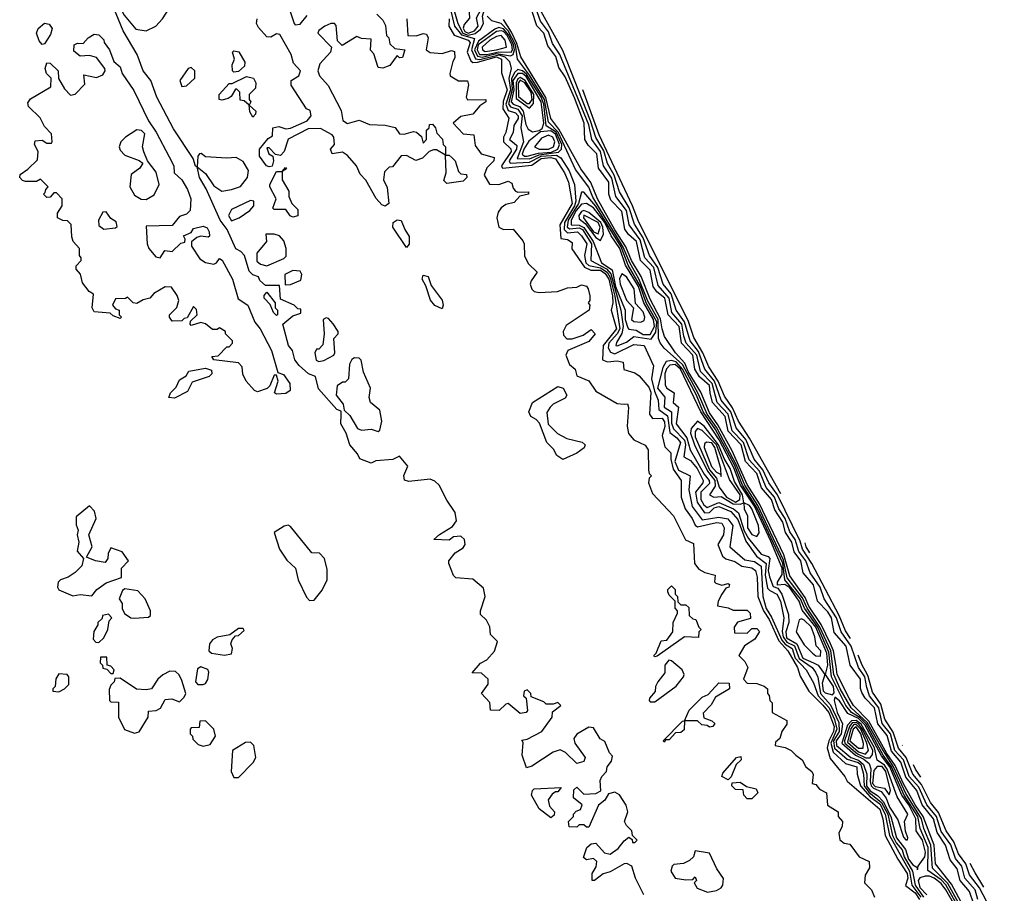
# Model space of a CAD drawing. Extents: x 2889633 to 3052318, y 540750 to 918690.
# Tile 601 of 656: x 2988620 to 2992782, y 833681 to 837372. Entities that reach past the tile are written whole.
import ezdxf

# ---------------------------------------------------------------- set-up
doc = ezdxf.new("R2010")
doc.units = 0

msp = doc.modelspace()

# ---------------------------------------------------------------- linework, layer by layer
at = {"layer": '0CON02XD'}
for points in [[(2989155, 837324), (2989195, 837343.8), (2989223.3, 837375), (2989251.7, 837418.3), (2989262, 837455), (2989234.3, 837505), (2989205, 837590), (2989165, 837640), (2989135, 837652.5), (2989115, 837636.7), (2989070, 837635), (2989023.6, 837616.4), (2989007.5, 837595), (2988997.5, 837525), (2989003, 837503), (2989061.4, 837391.4), (2989111.2, 837331.2), (2989155, 837324)], [(2991210, 833925), (2991207.5, 833945), (2991185, 833967.5), (2991176.7, 833985), (2991190, 834025), (2991183.9, 834053.9), (2991155, 834096.7), (2991135, 834108.8), (2991108.8, 834101.2), (2991092.5, 834075), (2991067, 834053), (2991025, 833960), (2991015, 833960), (2991005, 833970), (2990985, 833970), (2990975, 833960), (2990941.7, 833961.7), (2990940, 833985), (2990960, 834005), (2990960, 834015), (2990971.7, 834028.3), (2990990, 834035), (2990997.5, 834055), (2990960, 834085), (2990961.7, 834118.3), (2990975, 834130), (2991005, 834100), (2991055, 834102.5), (2991076.4, 834113.6), (2991073, 834157), (2991080, 834175), (2991100, 834195), (2991102.5, 834215), (2991120.7, 834239.3), (2991125, 834260), (2991112.5, 834275), (2991093, 834323), (2991073.3, 834333.3), (2991045, 834380), (2991025, 834382.5), (2990975, 834353.8), (2990962, 834335), (2990966.2, 834315), (2991010, 834255), (2991005, 834237.5), (2990975, 834230), (2990926.4, 834276.4), (2990905, 834286.7), (2990875, 834276.7), (2990785, 834217.5), (2990761.7, 834211.7), (2990743.3, 834265), (2990747.5, 834317.5), (2990741.7, 834328.3), (2990765, 834332.5), (2990826.7, 834365), (2990870, 834425), (2990871.7, 834448.3), (2990907.5, 834475), (2990895, 834487.5), (2990875, 834480), (2990845, 834480), (2990835, 834490), (2990781.7, 834511.7), (2990780, 834525), (2990765, 834540), (2990752.5, 834535), (2990750, 834515), (2990760, 834505), (2990766.7, 834453.3), (2990760, 834445), (2990735, 834440), (2990685, 834482.5), (2990675, 834480), (2990647, 834453), (2990610, 834455), (2990607, 834487), (2990572.5, 834525), (2990600, 834565), (2990600, 834585), (2990571.7, 834611.7), (2990533, 834613), (2990567, 834653), (2990595, 834667.5), (2990626.4, 834703.6), (2990640, 834745), (2990610, 834775), (2990606.7, 834806.7), (2990592.5, 834835), (2990568.3, 834858.3), (2990567.5, 834875), (2990586.7, 834935), (2990580.7, 834970.7), (2990535, 835007.5), (2990463.9, 835013.9), (2990454.1, 835024.1), (2990433.3, 835075), (2990433.3, 835085), (2990460.7, 835119.3), (2990495, 835140), (2990502.5, 835155), (2990500, 835175), (2990485, 835190), (2990453, 835187), (2990435, 835172.5), (2990370, 835175), (2990395, 835197.5), (2990449.3, 835230.7), (2990466.7, 835255), (2990460.3, 835290.3), (2990425, 835341.2), (2990392.5, 835405), (2990375, 835422.5), (2990355, 835430), (2990265, 835421.2), (2990247, 835427), (2990243.6, 835446.4), (2990260, 835485), (2990225, 835527.5), (2990197, 835513), (2990125, 835507.5), (2990105, 835497.5), (2990057, 835517), (2990048.3, 835538.3), (2990016, 835575), (2990000, 835625), (2989977.5, 835665), (2989978.3, 835701.7), (2989978.3, 835718.3), (2989960, 835725), (2989882.5, 835812.5), (2989870, 835865), (2989840, 835875), (2989800.7, 835910.7), (2989783.3, 835935), (2989773.6, 835973.6), (2989756.7, 835995), (2989732.5, 836085), (2989775, 836120), (2989808.3, 836131.7), (2989808.3, 836148.3), (2989795, 836150), (2989780, 836165), (2989721.7, 836191.7), (2989718.3, 836248.3), (2989658.3, 836248.3), (2989635, 836270), (2989630, 836285), (2989605, 836293.3), (2989589.3, 836309.3), (2989570, 836375), (2989555, 836392.5), (2989534.2, 836404.2), (2989497.5, 836485), (2989466.7, 836525), (2989407.7, 836657.7), (2989380, 836705), (2989370, 836750), (2989363.3, 836753.3), (2989352.5, 836785), (2989270.3, 836910.3), (2989200, 837045), (2989173.8, 837115), (2989141.2, 837155), (2989116.7, 837225), (2989058, 837325), (2988958.8, 837565)], [(2992131.3, 834757.4), (2992110.5, 834790.5), (2992083.8, 834855), (2991968.5, 835075), (2991928.5, 835135), (2991918.2, 835168.2), (2991823.5, 835365), (2991786.7, 835415), (2991760.6, 835470.6), (2991724.4, 835515), (2991688.7, 835598.7), (2991648, 835648), (2991625.3, 835715.3), (2991584.4, 835765), (2991556.2, 835845), (2991515.6, 835895), (2991489.5, 835969.5), (2991453.3, 836015), (2991430.4, 836095), (2991394.6, 836144.6), (2991373.4, 836213.4), (2991339.4, 836255), (2991317.1, 836325), (2991281.9, 836375), (2991255, 836450.8), (2991218, 836508), (2991196.4, 836576.4), (2991155, 836643.8), (2991133.1, 836715), (2991104.7, 836764.7), (2991088.3, 836818.3), (2991054.7, 836874.7), (2991033.2, 836945), (2990915, 837242), (2990746.9, 837546.9)], [(2990515, 837306), (2990545, 837313.2), (2990568.2, 837331.8), (2990580.8, 837355), (2990576.5, 837386.5), (2990590, 837435), (2990581.5, 837471.5), (2990570.6, 837485), (2990555, 837490.9), (2990531.1, 837478.9), (2990495, 837412.5), (2990465, 837411.9), (2990458.1, 837405), (2990471.8, 837355), (2990492.8, 837315), (2990515, 837306)], [(2990515, 837314.4), (2990542.7, 837325), (2990557.1, 837345), (2990550.3, 837379.7), (2990580.5, 837435), (2990578.1, 837455), (2990565, 837470.9), (2990548.8, 837471.2), (2990535, 837461.8), (2990517.8, 837425), (2990521.2, 837378.8), (2990498.2, 837351.8), (2990494.6, 837335.4), (2990501.5, 837321.5), (2990515, 837314.4)], [(2989750, 837445), (2989780, 837355), (2989785, 837350), (2989805, 837352.5), (2989835, 837390)], [(2992670, 833655), (2992658.1, 833695), (2992614.6, 833744.6), (2992602.2, 833795), (2992575, 833828), (2992555, 833886), (2992515, 833942), (2992495.3, 834005.3), (2992453.5, 834055), (2992420.1, 834130.1), (2992379.5, 834175), (2992355.5, 834245), (2992319.1, 834285), (2992300.8, 834355), (2992265, 834398), (2992250.8, 834465), (2992212.2, 834515), (2992200.9, 834550.9), (2992192.7, 834595), (2992165.4, 834635.4), (2992133.6, 834725), (2992091.9, 834785), (2992072.7, 834845), (2992020, 834925), (2992003.3, 834975), (2991961.4, 835035), (2991942.2, 835085), (2991913.5, 835125), (2991897.3, 835175), (2991875, 835208), (2991855.5, 835265), (2991828.5, 835305), (2991810.4, 835355), (2991775, 835396), (2991746.4, 835465), (2991702.9, 835512.9), (2991679.6, 835585), (2991631.5, 835635), (2991613.8, 835705), (2991567.8, 835755), (2991546.8, 835835), (2991497.8, 835885), (2991481.8, 835955), (2991436.7, 836005), (2991426.4, 836035), (2991419.2, 836085), (2991376.7, 836135), (2991365.3, 836195.3), (2991318.6, 836248.6), (2991300, 836325), (2991261.9, 836365), (2991242.3, 836442.3), (2991195.6, 836505), (2991184.5, 836565), (2991139.4, 836625), (2991122.1, 836702.1), (2991087.8, 836755), (2991074.5, 836815), (2991037.8, 836865), (2991025, 836928), (2990903.5, 837225), (2990871.7, 837271.7), (2990855, 837320), (2990821.9, 837365), (2990800.8, 837420.8)], [(2990130, 837395), (2990155, 837370), (2990166.7, 837346.7), (2990170, 837305), (2990180, 837295), (2990185, 837270), (2990205, 837250), (2990247.5, 837245), (2990238.3, 837211.7), (2990225, 837210), (2990215, 837220), (2990185, 837177.5), (2990155, 837167.5), (2990135, 837170), (2990117, 837227), (2990103, 837243), (2990105, 837290), (2990065, 837292.5), (2990045, 837300), (2989983.3, 837263.3), (2989963, 837283), (2989957, 837347), (2989950, 837355), (2989935, 837356.2), (2989910, 837345), (2989884.3, 837325.7), (2989880, 837315), (2989937.5, 837255), (2989933.3, 837235), (2989888.8, 837185), (2989880, 837155), (2989886.7, 837135), (2989924.2, 837094.2), (2989978.6, 836988.6), (2989986.2, 836946.2), (2990005, 836933.3), (2990055, 836946.7), (2990098.3, 836928.3), (2990165, 836926.7), (2990206.4, 836916.4), (2990225, 836890), (2990245, 836887.5), (2990285, 836900), (2990297, 836897), (2990318.3, 836878.3), (2990325, 836850), (2990340, 836865), (2990340, 836905), (2990350, 836915), (2990351.7, 836928.3), (2990365, 836930), (2990377.5, 836915), (2990383, 836893), (2990407, 836867), (2990410, 836845), (2990420, 836835), (2990420, 836800), (2990435, 836800), (2990448.3, 836788.3), (2990460, 836775), (2990475, 836730), (2990485, 836720), (2990508.3, 836718.3), (2990510, 836705), (2990495, 836690), (2990425, 836680), (2990412.5, 836692.5), (2990422.5, 836725), (2990420, 836800), (2990381.7, 836821.7), (2990368.3, 836821.7), (2990350, 836815), (2990323, 836787), (2990295, 836777.5), (2990255, 836797.5), (2990233, 836797), (2990195, 836750), (2990181.7, 836748.3), (2990161.7, 836728.3), (2990157.5, 836695), (2990173.3, 836663.3), (2990180, 836595), (2990165, 836583.3)], [(2990440.5, 837415), (2990457.5, 837345), (2990487.4, 837307.4), (2990542.5, 837292.5), (2990529.6, 837245), (2990546.4, 837206.4), (2990565, 837203.8), (2990645, 837223.4), (2990671.1, 837215), (2990690, 837195), (2990697.1, 837165), (2990687.1, 837122.9), (2990694.1, 837075), (2990674.2, 837014.2), (2990685, 836988.5), (2990715, 836978.1), (2990726.5, 836965), (2990726.2, 836953.8), (2990708.6, 836925), (2990706.2, 836895), (2990690.8, 836865), (2990709.4, 836849.4), (2990720.8, 836840.8), (2990720.4, 836825), (2990689.4, 836775), (2990693.3, 836765), (2990775, 836770), (2990824.2, 836795), (2990888.8, 836798.8), (2990907.5, 836787.5), (2990942.5, 836732.5), (2990964.4, 836675), (2990970, 836605), (2990965.3, 836585), (2990922.7, 836515), (2990920.9, 836485), (2990935, 836471.5), (2990977.5, 836475), (2990995, 836458.8), (2991017.1, 836425), (2991007.5, 836375), (2991013.5, 836345), (2991025, 836333.6), (2991075, 836322.9), (2991102.4, 836305), (2991115, 836283.1), (2991136, 836204), (2991156.6, 836065), (2991145.7, 836044.3), (2991110, 836005), (2991106.9, 835985), (2991117.5, 835967.5), (2991135, 835960.6), (2991215, 836000), (2991260, 835995), (2991299.3, 835909.3), (2991290.8, 835855), (2991302.5, 835802.5), (2991318.6, 835765), (2991322, 835725), (2991357.9, 835697.9), (2991367.8, 835627.8), (2991398, 835605), (2991412.5, 835585), (2991389.1, 835505), (2991405, 835468.6), (2991453.3, 835445), (2991448, 835385), (2991462.5, 835315), (2991505, 835258.8), (2991575, 835270.6), (2991613, 835263), (2991633.8, 835235), (2991621.2, 835145), (2991685, 835090), (2991725, 835082.5), (2991753.3, 835063.3), (2991760.8, 834935), (2991775, 834884), (2991798.1, 834848.1), (2991841, 834751), (2991855, 834733.9), (2991884.4, 834715), (2991897.7, 834675), (2991944.3, 834625), (2991975, 834570), (2991995.4, 834515), (2992040.7, 834465), (2992064.2, 834415), (2992074.1, 834375), (2992048.8, 834315), (2992057.9, 834277.9), (2992109.8, 834229.8), (2992157.5, 834215), (2992159.2, 834185), (2992173.3, 834135), (2992215, 834087.9), (2992255, 834058.5), (2992278.6, 834015), (2992296, 833925), (2992380.3, 833775), (2992390, 833715), (2992428.8, 833665)], [(2992727.7, 833387.7), (2992542.9, 833722.9), (2992477.6, 833787.6), (2992470.7, 833885), (2992441.8, 833955), (2992432.1, 833995), (2992365, 834102.5), (2992313.1, 834215), (2992264.3, 834294.3), (2992202.1, 834402.1), (2992133.8, 834465), (2992087.5, 834545), (2992060.7, 834605), (2992047.9, 834705), (2992002.5, 834805), (2991947.6, 834885), (2991928.8, 834928.8), (2991864.3, 835014.3), (2991848.5, 835088.5), (2991739.7, 835319.7), (2991684.3, 835405), (2991649.6, 835489.6), (2991566.8, 835646.8), (2991525, 835705.5), (2991489.3, 835789.3), (2991421.2, 835915), (2991344.3, 835984.3), (2991327.1, 836007.1), (2991320.6, 836025), (2991318.8, 836105), (2991275, 836183.1), (2991237.5, 836277.5), (2991198.2, 836345), (2991170.8, 836410.8), (2991042, 836622), (2991025, 836664), (2990969.4, 836739.4), (2990896.3, 836896.3), (2990855, 836939.2), (2990837.8, 837035), (2990775, 837136.9), (2990724.6, 837204.6), (2990714.9, 837264.9), (2990684.6, 837324.6), (2990655, 837355.6), (2990615, 837367.5), (2990596.2, 837386.2)], [(2992652.5, 833635), (2992635, 833688.8), (2992595.6, 833735), (2992582.9, 833785), (2992552.6, 833822.6), (2992532.9, 833885), (2992497.4, 833937.4), (2992482.5, 833995), (2992433.8, 834055), (2992411.5, 834115), (2992365, 834171.4), (2992344.5, 834235), (2992305, 834281.4), (2992287.1, 834347.1), (2992246.7, 834396.7), (2992233.1, 834465), (2992194, 834505), (2992179.7, 834529.7), (2992173.9, 834546.1), (2992174, 834585), (2992130, 834645), (2992112.9, 834725), (2992062.6, 834782.6), (2992051.4, 834845), (2992035, 834870.8), (2991992.5, 834915), (2991975, 834983.8), (2991931.4, 835035), (2991921.1, 835085), (2991893.9, 835123.9), (2991883.3, 835165), (2991856.5, 835205), (2991845, 835248.8), (2991811.3, 835301.3), (2991798.2, 835345), (2991754.6, 835394.6), (2991736.2, 835455), (2991688.2, 835505), (2991669.6, 835575), (2991613.7, 835633.7), (2991602.1, 835695), (2991547.5, 835755), (2991538.8, 835795), (2991535, 835825.7), (2991493.1, 835863.1), (2991473.5, 835895), (2991465.5, 835955), (2991416.5, 836005), (2991407.1, 836075), (2991361.1, 836125), (2991346.5, 836195), (2991312.7, 836222.7), (2991297.8, 836245), (2991285, 836314), (2991243.3, 836355), (2991226.7, 836435), (2991193.7, 836463.7), (2991177.4, 836487.4), (2991165, 836561.2), (2991118.7, 836608.7), (2991110, 836635), (2991109.5, 836685), (2991065.7, 836745), (2991060, 836805), (2991022.2, 836842.2), (2991008, 836865), (2991005.5, 836935), (2990965, 837041.2), (2990925, 837130), (2990899.3, 837169.3), (2990886.7, 837216.7), (2990851.8, 837261.8), (2990835.6, 837315), (2990805.5, 837345.5), (2990785, 837411.2)], [(2988715, 837267.5), (2988701.7, 837281.7), (2988691.2, 837315), (2988697.5, 837335), (2988725, 837356.7), (2988745, 837352.5), (2988757.5, 837335), (2988750.7, 837309.3), (2988725, 837270), (2988715, 837267.5)], [(2990165, 836583.3), (2990150, 836590), (2990126.4, 836616.4), (2990083.6, 836693.6), (2990059.3, 836719.3), (2990043.8, 836755), (2990005, 836797.5), (2989985, 836812.5), (2989940, 836805), (2989933.3, 836825), (2989950, 836845), (2989947.5, 836875), (2989940, 836885), (2989891.7, 836911.7), (2989839.5, 836910.5), (2989755, 836866.7), (2989737.5, 836815), (2989721.7, 836798.3), (2989701.7, 836801.7), (2989675, 836830), (2989665, 836830), (2989672.5, 836805), (2989690, 836795), (2989692.5, 836775), (2989686.7, 836753.3), (2989675, 836750), (2989663.8, 836755), (2989633.3, 836795), (2989633.3, 836825), (2989670, 836870), (2989688.3, 836881.7), (2989690, 836915), (2989715, 836920), (2989745, 836911.2), (2989765, 836913.8), (2989835, 836943.8), (2989852.5, 836965), (2989848.3, 836988.3), (2989832.5, 836995), (2989766.7, 837095), (2989767.5, 837115), (2989800, 837135), (2989807.5, 837155), (2989777.5, 837187.5), (2989766.7, 837225), (2989719.3, 837309.3), (2989705, 837312.5), (2989681.7, 837298.3), (2989665, 837298.8), (2989628.8, 837338.8), (2989621.2, 837355), (2989623.3, 837375)], [(2990255.9, 837375.9), (2990260, 837305), (2990295.9, 837304.1), (2990325, 837313.3), (2990340, 837310), (2990346.2, 837295), (2990337.5, 837245), (2990355, 837232.5), (2990405, 837228.8), (2990445, 837241.2), (2990458, 837238), (2990459.3, 837210.7), (2990450, 837195), (2990437.5, 837145), (2990440, 837135), (2990475, 837113.3), (2990513, 837113), (2990517, 837097), (2990507.5, 837045), (2990513, 837033), (2990590, 837035), (2990590, 837025), (2990565, 837007.5), (2990535, 836972.5), (2990485, 836963.3), (2990452.5, 836935), (2990495, 836890), (2990540, 836885), (2990545, 836840), (2990570, 836805), (2990625, 836790), (2990623.3, 836775), (2990595, 836746)], [(2990435.5, 837375), (2990434.4, 837344.4), (2990456.1, 837306.1), (2990515.7, 837285.7), (2990524.4, 837275), (2990511.1, 837235), (2990527.4, 837197.4), (2990535, 837191.1), (2990555, 837192.2), (2990635, 837214.5), (2990656.9, 837205), (2990657, 837147), (2990680.5, 837075), (2990663.5, 837026.5), (2990662.5, 836995), (2990688, 836955), (2990674.2, 836895), (2990664.4, 836875), (2990664.3, 836855), (2990696.2, 836826.2), (2990696.9, 836815), (2990655.8, 836755), (2990660, 836745), (2990785, 836756.9), (2990824.5, 836785.5), (2990865, 836788.9), (2990885, 836784.3), (2990923.3, 836725), (2990940, 836685), (2990955.4, 836595), (2990902.5, 836505), (2990907.5, 836447.5), (2990935, 836442.5), (2990955, 836430), (2990953.3, 836403.3), (2991006.5, 836326.5), (2991034, 836314), (2991075, 836313.1), (2991095, 836300), (2991109.4, 836275), (2991125.3, 836205), (2991126.8, 836175), (2991120, 836145), (2991141.8, 836065), (2991086.5, 835995), (2991083.3, 835935), (2991105, 835926.2), (2991145, 835931.2), (2991170, 835925), (2991173.6, 835893.6), (2991219.5, 835879.5), (2991237.7, 835867.7), (2991278.9, 835818.9), (2991288, 835798), (2991282, 835705), (2991295, 835686.7), (2991335, 835688), (2991345, 835672.5), (2991346.3, 835653.7), (2991336, 835615), (2991347, 835567), (2991372.5, 835542.5), (2991372.1, 835515), (2991382.4, 835472.4), (2991415.8, 835425), (2991416, 835355), (2991432, 835305), (2991462.9, 835265), (2991475.6, 835235.6), (2991485, 835229.4), (2991565, 835248.2), (2991588, 835245), (2991597.1, 835225), (2991594.2, 835195.8), (2991571.2, 835155), (2991590, 835105), (2991604.2, 835094.2), (2991642.9, 835082.9), (2991672.5, 835062.5), (2991715, 835055.7), (2991730, 835045), (2991736.5, 835016.5), (2991739.1, 834935), (2991764.3, 834874.3), (2991787.5, 834837.5), (2991828.1, 834748.1), (2991866, 834706), (2991907.5, 834635), (2991918.3, 834598.3), (2991955.6, 834535.6), (2992015.2, 834475.2), (2992040.3, 834445), (2992062.2, 834385), (2992060, 834365), (2992040, 834325), (2992033.3, 834295), (2992045, 834250), (2992107.5, 834175), (2992117.5, 834155), (2992255, 834037.1), (2992268.1, 833995), (2992278.5, 833925), (2992331.1, 833825), (2992371.5, 833765), (2992373.5, 833745), (2992364.4, 833714.4), (2992405, 833682.3), (2992422.9, 833655)], [(2990575, 837213.7), (2990635, 837229), (2990695, 837218.8), (2990705, 837224.3), (2990710.8, 837245), (2990707.1, 837265), (2990687, 837307), (2990665, 837332.4), (2990645, 837338.2), (2990627.8, 837332.2), (2990559, 837281), (2990542.4, 837245), (2990555, 837217.3), (2990575, 837213.7)], [(2992730.1, 833400.1), (2992559, 833719), (2992491.1, 833805), (2992485.4, 833885), (2992439.1, 834005), (2992404.7, 834055), (2992355, 834143.5), (2992320.7, 834220.7), (2992285, 834271.8), (2992208.6, 834408.6), (2992144.5, 834475), (2992125.6, 834505), (2992075.5, 834605), (2992070.4, 834639.6), (2992059.3, 834705), (2992047.5, 834735), (2992007.1, 834817.1), (2991955, 834894.4), (2991940.1, 834930.1), (2991875, 835022.5), (2991850.3, 835110.3), (2991746.9, 835326.9), (2991695, 835408.6), (2991630.8, 835550.8), (2991570.5, 835660.5), (2991535, 835711.4), (2991498.2, 835798.2), (2991445.3, 835885), (2991430.9, 835920.9), (2991392.2, 835965), (2991345, 836033.8), (2991335.5, 836065.5), (2991328.5, 836108.5), (2991285, 836190.8), (2991246.7, 836286.7), (2991205.4, 836355), (2991182, 836412), (2991135, 836483.5), (2991062.7, 836615), (2991034, 836684), (2990992.1, 836742.1), (2990898.8, 836908.8), (2990865, 836954.2), (2990843.5, 837043.5), (2990738.2, 837215), (2990721.8, 837271.8), (2990699.3, 837319.3), (2990665, 837372.9)], [(2989705, 835790), (2989697.5, 835795), (2989712.5, 835845), (2989705, 835870), (2989695, 835870), (2989677.5, 835825), (2989666.4, 835813.6), (2989625, 835800), (2989612.5, 835805), (2989577.5, 835845), (2989563.6, 835873.6), (2989560, 835905), (2989545, 835922.5), (2989440, 835935), (2989431.7, 835948.3), (2989458.3, 835951.7), (2989495, 835990), (2989505, 835990), (2989520, 836005), (2989520, 836015), (2989490, 836045), (2989490, 836055), (2989465, 836070), (2989455, 836062.5), (2989435, 836063.3), (2989405, 836086.7), (2989385, 836092.5), (2989345, 836080), (2989340, 836085), (2989341.7, 836098.3), (2989370, 836125), (2989367, 836147), (2989355, 836160), (2989328.3, 836111.7), (2989315, 836110), (2989305, 836100), (2989265, 836097.5), (2989252.5, 836115), (2989252.5, 836125), (2989283.6, 836156.4), (2989293.3, 836185), (2989286.1, 836206.1), (2989261.2, 836241.2), (2989235, 836243.8), (2989187.5, 836215), (2989170, 836195), (2989141.2, 836188.8), (2989115, 836172.5), (2989100, 836175), (2989075, 836200), (2989066.7, 836193.3), (2989025, 836192.5), (2989012.5, 836165), (2989025, 836150), (2989040, 836145), (2989040, 836125), (2989050, 836115), (2989045, 836110), (2989015, 836120), (2989001.7, 836131.7), (2988935, 836137.5), (2988926.2, 836155), (2988931.7, 836211.7), (2988913.6, 836223.6), (2988885, 836260), (2988877, 836297), (2988858.3, 836318.3), (2988858.3, 836331.7), (2988880, 836355), (2988880, 836365), (2988872.5, 836375), (2988872.5, 836405), (2988846.7, 836435), (2988840, 836455), (2988837, 836507), (2988821.7, 836521.7), (2988803, 836523), (2988780, 836535), (2988780, 836555), (2988800, 836585), (2988800, 836615), (2988775, 836640), (2988765, 836640), (2988748.3, 836621.7), (2988735, 836620), (2988720, 836635), (2988728.3, 836641.7), (2988730, 836655), (2988740, 836665), (2988708.3, 836698.3), (2988691.7, 836688.3), (2988645, 836687.5), (2988631.7, 836691.7), (2988620, 836705), (2988621.7, 836718.3), (2988655, 836740), (2988695, 836780), (2988697.5, 836815), (2988682.5, 836845), (2988685, 836860), (2988715, 836862.5), (2988735, 836850), (2988755, 836850), (2988757.5, 836855), (2988755, 836890), (2988725, 836920), (2988706.4, 836956.4), (2988656.7, 837005), (2988655, 837020), (2988665, 837036.7), (2988751.7, 837088.3), (2988752.5, 837125), (2988733.9, 837143.9), (2988727.5, 837165), (2988735, 837190), (2988748.3, 837188.3), (2988782.5, 837155), (2988783.9, 837123.9), (2988809.3, 837079.3), (2988835, 837053.3), (2988855, 837057.5), (2988895, 837100), (2988891.7, 837138.3), (2988945, 837128), (2988971.2, 837138.8), (2988981.2, 837155), (2988980, 837165), (2988945, 837212.5), (2988915, 837220), (2988875, 837217.5), (2988848.3, 837238.3), (2988850, 837265), (2988865, 837272.5), (2988888.3, 837271.7), (2988910, 837295), (2988935, 837310), (2988955, 837307.5), (2988976.1, 837286.1), (2988977.5, 837275), (2989000, 837245), (2989017.5, 837195), (2989045, 837172.5), (2989053.3, 837145), (2989102.4, 837072.4), (2989164.4, 836944.4), (2989197, 836897), (2989252.2, 836792.2), (2989272, 836755), (2989273.3, 836725), (2989305.6, 836695.6), (2989329.2, 836655), (2989343.3, 836615), (2989340, 836565), (2989325, 836550), (2989295, 836540), (2989265, 836502.5), (2989155, 836500), (2989158.8, 836425), (2989166, 836405), (2989195, 836369.2), (2989214, 836366), (2989233, 836397), (2989265, 836392.5), (2989301.7, 836428.3), (2989318.3, 836431.7), (2989320, 836445), (2989311.7, 836458.3), (2989345, 836472.5), (2989355, 836490), (2989395, 836500), (2989411.7, 836491.7), (2989421.2, 836475), (2989422.5, 836457.5), (2989416.7, 836453.3), (2989385, 836457.5), (2989368.3, 836451.7), (2989346.2, 836433.8), (2989346.2, 836415), (2989381.2, 836361.2), (2989405, 836346), (2989440.7, 836339.3), (2989452.5, 836345), (2989465, 836362.5), (2989475.8, 836355.8), (2989520, 836275), (2989543, 836193), (2989583.8, 836165), (2989613.9, 836093.9), (2989636.2, 836065), (2989683.9, 835973.9), (2989711.7, 835881.7), (2989735, 835872.5), (2989761.2, 835835), (2989763.8, 835805), (2989745, 835792.9), (2989705, 835790)], [(2990595, 837224.2), (2990645, 837235.4), (2990696.8, 837235), (2990702.2, 837245), (2990699.4, 837265), (2990679.8, 837305), (2990665, 837321.2), (2990654.7, 837325.3), (2990635, 837321.2), (2990558.4, 837265), (2990553.2, 837245), (2990563.8, 837225), (2990595, 837224.2)], [(2990587.4, 837237.4), (2990635, 837243.9), (2990677.8, 837255), (2990671.2, 837285), (2990655, 837305.3), (2990635, 837301.4), (2990606.7, 837285), (2990574.7, 837255), (2990575.4, 837245), (2990587.4, 837237.4)], [(2989525, 837150), (2989520, 837155), (2989518.3, 837181.7), (2989527.5, 837205), (2989520, 837235), (2989525, 837240), (2989546.4, 837236.4), (2989571.7, 837191.7), (2989570, 837175), (2989545, 837152.5), (2989525, 837150)], [(2989305, 837090), (2989325, 837092.5), (2989360, 837125), (2989360, 837155), (2989345, 837170), (2989332.5, 837165), (2989297.5, 837115), (2989305, 837090)], [(2989605, 836960), (2989593, 836983), (2989590, 837010), (2989568.3, 837028.3), (2989551.7, 837031.7), (2989550, 837065), (2989538.3, 837078.3), (2989531.7, 837078.3), (2989513.3, 837046.7), (2989500.7, 837039.3), (2989475, 837031.2), (2989462.5, 837035), (2989462.5, 837055), (2989505, 837102.5), (2989517.5, 837102.5), (2989578.3, 837131.7), (2989607.5, 837125), (2989617.5, 837105), (2989617, 837083), (2989590, 837055), (2989590, 837035), (2989597.5, 837025), (2989590, 837010), (2989617.5, 836985), (2989617, 836973), (2989605, 836960)], [(2990775, 836783.3), (2990815, 836800.6), (2990897.4, 836812.6), (2990910.4, 836825), (2990911.6, 836845), (2990886.9, 836896.9), (2990845, 836923.8), (2990835.2, 837015.2), (2990823.9, 837045), (2990761.7, 837141.7), (2990745, 837156.2), (2990725, 837160.6), (2990711.6, 837148.4), (2990698.1, 837121.9), (2990702.1, 837075), (2990685.9, 837015.9), (2990695, 837003.5), (2990725, 836994.4), (2990743.2, 836965), (2990738.6, 836915), (2990750, 836855), (2990722.5, 836785), (2990775, 836783.3)], [(2990787.8, 836897.8), (2990815, 836903.3), (2990827.6, 836912.4), (2990834.8, 836935), (2990823.4, 837025), (2990761.1, 837131.1), (2990745, 837144.3), (2990725, 837144.2), (2990704.8, 837115.2), (2990708.7, 837075), (2990696.8, 837025), (2990705.3, 837015.3), (2990732.5, 837005), (2990748, 836985), (2990758.9, 836928.9), (2990768.6, 836908.6), (2990787.8, 836897.8)], [(2990775, 836998.1), (2990791.9, 837018.1), (2990793.6, 837055), (2990757, 837115), (2990735, 837127.6), (2990725, 837121.8), (2990718.4, 837105), (2990718.8, 837038.8), (2990775, 836998.1)], [(2990765, 837017.7), (2990775, 837018.2), (2990785.8, 837035), (2990782.3, 837065), (2990755, 837105.3), (2990735, 837115.9), (2990726.8, 837103.2), (2990727.6, 837047.6), (2990765, 837017.7)], [(2991837.5, 835368.6), (2991705, 835604.2), (2991657.8, 835675), (2991632.4, 835732.4), (2991598.3, 835781.7), (2991571.5, 835845), (2991533.3, 835905), (2991507.9, 835965), (2991469.4, 836029.4), (2991446.4, 836096.4), (2991233.3, 836523.3), (2991210, 836585), (2991069.1, 836885), (2991000.5, 837075.3)], [(2989155, 836612.5), (2989187.7, 836632.3), (2989210, 836675), (2989197, 836727), (2989160, 836775), (2989144, 836814), (2989138.8, 836835), (2989148.8, 836888.8), (2989135, 836903.8), (2989115, 836906), (2989067.5, 836875), (2989047.5, 836855), (2989040, 836835), (2989045, 836820), (2989065, 836800), (2989125, 836777.5), (2989140, 836765), (2989127.5, 836745), (2989091.7, 836718.3), (2989086.2, 836665), (2989105, 836630), (2989133.6, 836613.6), (2989155, 836612.5)], [(2990765, 836794.7), (2990812.3, 836807.7), (2990867.3, 836812.7), (2990893.8, 836825), (2990901.4, 836845), (2990885, 836887.6), (2990865, 836902), (2990821.7, 836898.3), (2990771.9, 836858.1), (2990751.2, 836825), (2990743.8, 836803.8), (2990753.3, 836795), (2990765, 836794.7)], [(2990855, 836824.1), (2990876, 836835), (2990882.1, 836855), (2990873.8, 836875), (2990855, 836884.1), (2990825, 836870.9), (2990795.7, 836835), (2990815.3, 836825.3), (2990855, 836824.1)], [(2989475, 836647.5), (2989515, 836654.4), (2989553, 836667), (2989583.3, 836705), (2989587.5, 836735), (2989565, 836772.5), (2989535, 836790), (2989495, 836786.7), (2989405, 836792.5), (2989387, 836807), (2989380, 836805), (2989372.5, 836795), (2989370, 836750), (2989405, 836722.5), (2989440.3, 836670.3), (2989475, 836647.5)], [(2989775, 836537.5), (2989763, 836543), (2989745, 836570), (2989695, 836570), (2989690, 836575), (2989703.3, 836615), (2989676.7, 836665), (2989676.7, 836675), (2989705, 836730), (2989730, 836730), (2989743, 836747), (2989748.3, 836741.7), (2989730, 836730), (2989730, 836695), (2989757, 836647), (2989757.5, 836625), (2989770, 836595), (2989795, 836570), (2989795, 836542.5), (2989775, 836537.5)], [(2990595, 836746), (2990583.8, 836715), (2990605, 836677.5), (2990645, 836676), (2990685, 836690), (2990700.7, 836680.7), (2990705, 836660), (2990715, 836647.5), (2990725, 836642.5), (2990770, 836645), (2990770, 836635), (2990733.3, 836626.7), (2990710.5, 836599.5), (2990675, 836591.2), (2990655, 836576.2), (2990642.1, 836557.9), (2990636, 836535), (2990644.6, 836494.6), (2990665, 836485.6), (2990706.1, 836486.1), (2990747, 836437), (2990752.5, 836425), (2990753, 836373), (2990770.7, 836340.7), (2990807.5, 836305), (2990781.2, 836268.8), (2990778, 836255), (2990785, 836233.3), (2990795, 836223.8), (2990815, 836218.8), (2990893.6, 836223.6), (2990935, 836238.8), (2990975, 836241.2), (2990995, 836251.2), (2991016.1, 836246.1), (2991023.3, 836235), (2991030, 836205), (2991030, 836185), (2991022.5, 836175), (2991030, 836165), (2991027.5, 836145), (2990930.3, 836079.7), (2990916.7, 836055), (2990918.3, 836038.3), (2990933, 836023), (2990955, 836023.3), (2991001.7, 836038.3), (2991035, 836062.5), (2991052.5, 836045), (2991025, 836012.5), (2990936.1, 835973.9), (2990928.8, 835955), (2990943.8, 835915), (2990967.5, 835895), (2990975, 835867.5), (2991025, 835846.7), (2991055, 835802.5), (2991145, 835750), (2991175, 835747.5), (2991188.3, 835748.3), (2991193, 835733), (2991188, 835655), (2991193, 835623), (2991215, 835596.7), (2991263.6, 835573.6), (2991276.2, 835555), (2991278.3, 835468.3), (2991280, 835455), (2991290, 835445), (2991280, 835435), (2991277.5, 835415), (2991295, 835370), (2991383.3, 835275), (2991433.6, 835173.6), (2991468.3, 835158.3), (2991472.5, 835075), (2991490.7, 835050.7), (2991516.1, 835036.1), (2991560, 835025), (2991557, 834997), (2991561.7, 834991.7), (2991587, 834983), (2991615, 834990), (2991620, 834985), (2991617.5, 834975), (2991605, 834970), (2991587.5, 834945), (2991572.5, 834915), (2991570, 834895), (2991615, 834887.5), (2991635, 834877.5), (2991695, 834877.5), (2991707.5, 834865), (2991708.3, 834841.7), (2991653.6, 834826.4), (2991640, 834805), (2991641.7, 834781.7), (2991695, 834780), (2991715, 834800), (2991735, 834800), (2991747, 834787), (2991727.5, 834755), (2991683.6, 834726.4), (2991660, 834685), (2991685, 834660), (2991697.5, 834635), (2991678.8, 834585), (2991695, 834568.8), (2991735, 834567.5), (2991766.7, 834556.7), (2991780, 834545), (2991780, 834525), (2991787, 834517), (2991790, 834495), (2991800, 834485), (2991800, 834445), (2991861.7, 834411.7), (2991862.5, 834395), (2991841.2, 834365), (2991832.5, 834335), (2991815, 834320), (2991813.3, 834305), (2991855, 834297.5), (2991880, 834285), (2991900, 834265), (2991927.5, 834245), (2991942.5, 834215), (2991967.5, 834195), (2991973, 834183), (2991970, 834145), (2991985, 834140), (2992000.7, 834120.7), (2992030, 834105), (2992033.9, 834053.9), (2992080, 834025), (2992080, 834005), (2992097.5, 833985), (2992096.7, 833965), (2992082.5, 833935), (2992087, 833907), (2992105, 833892.5), (2992128.3, 833888.3), (2992167.5, 833835), (2992210, 833815), (2992211.7, 833788.3), (2992193, 833757), (2992190, 833725), (2992220, 833695), (2992232.5, 833665)], [(2991145, 835993.8), (2991185, 836010), (2991215, 836032.9), (2991288.6, 836021.4), (2991309, 836051), (2991312.4, 836095), (2991267.9, 836175), (2991243.5, 836245), (2991191.9, 836335), (2991161.5, 836411.5), (2991055, 836584.5), (2991005, 836642.5), (2990995, 836642.5), (2990981.3, 836595), (2990938.8, 836525), (2990933.8, 836495), (2990945, 836487.7), (2990985, 836492.7), (2990999.2, 836485), (2991036.6, 836425), (2991034.6, 836354.6), (2991099.6, 836319.6), (2991118.1, 836298.1), (2991160.9, 836145), (2991170, 836075), (2991164.7, 836045.3), (2991142.3, 836007.7), (2991140, 835995), (2991145, 835993.8)], [(2989515, 836522.5), (2989547.5, 836535), (2989592.5, 836565), (2989610, 836585), (2989610, 836605), (2989595, 836607.5), (2989515, 836570), (2989502.5, 836545), (2989515, 836522.5)], [(2991255, 836041.8), (2991285, 836041.9), (2991302.9, 836075), (2991298.8, 836105), (2991257.8, 836175), (2991234.8, 836245), (2991180.3, 836335), (2991157.2, 836405), (2991119.2, 836459.2), (2991093, 836515), (2991045, 836576.5), (2991015, 836595.6), (2990995, 836592.1), (2990972.4, 836565), (2990951.3, 836525), (2990950.8, 836505), (2990985, 836504.2), (2991005, 836493.3), (2991044.2, 836435), (2991078.8, 836345), (2991124.7, 836314.7), (2991138, 836245), (2991179.1, 836145), (2991179.2, 836105), (2991190, 836070), (2991195, 836064), (2991225, 836060), (2991255, 836041.8)], [(2988975, 836486.7), (2989025, 836492.5), (2989031.7, 836498.3), (2989028.3, 836518.3), (2989005, 836532.5), (2988985, 836560), (2988971.7, 836558.3), (2988953.3, 836525), (2988955, 836502.5), (2988975, 836486.7)], [(2991075, 836438.8), (2991087.3, 836465), (2991085.2, 836495), (2991076.6, 836515), (2991025, 836557.7), (2991005, 836565.4), (2990995, 836561.8), (2990983.5, 836545), (2990985, 836530), (2991010.6, 836510.6), (2991055, 836451.5), (2991075, 836438.8)], [(2990255, 836410), (2990196.7, 836495), (2990198.8, 836515), (2990215, 836526.7), (2990233, 836523), (2990247.5, 836485), (2990266.4, 836456.4), (2990266.2, 836423.8), (2990255, 836410)], [(2991065, 836467.1), (2991074, 836495), (2991065.3, 836515), (2991004.6, 836545.4), (2991002.9, 836535), (2991045, 836475.4), (2991065, 836467.1)], [(2989665, 836332.5), (2989737, 836363), (2989746.7, 836373.3), (2989746.7, 836405), (2989737, 836437), (2989718.3, 836458.3), (2989695, 836466.2), (2989660, 836465), (2989662.5, 836435), (2989622.5, 836385), (2989621.7, 836351.7), (2989638.3, 836338.3), (2989665, 836332.5)], [(2989741.7, 836251.7), (2989765, 836253.3), (2989808.3, 836271.7), (2989812.5, 836295), (2989805, 836310), (2989775, 836312.5), (2989740, 836295), (2989741.7, 836251.7)], [(2991245, 836093.6), (2991258.8, 836101.2), (2991262.5, 836115), (2991255, 836137.1), (2991222.5, 836172.5), (2991217.5, 836235), (2991185, 836285.7), (2991165, 836297.5), (2991155, 836277.5), (2991157.8, 836255), (2991185, 836186.2), (2991214.4, 836155), (2991206.2, 836105), (2991215, 836096.9), (2991245, 836093.6)], [(2990405, 836150), (2990374, 836164), (2990356.4, 836186.4), (2990337, 836247), (2990321.2, 836275), (2990325, 836292.5), (2990346.4, 836286.4), (2990359.3, 836249.3), (2990406.1, 836186.1), (2990410, 836165), (2990405, 836150)], [(2989705, 836122.5), (2989692.5, 836135), (2989678.3, 836168.3), (2989653.3, 836195), (2989653, 836207), (2989665, 836220), (2989700, 836175), (2989700, 836155), (2989710, 836145), (2989710, 836125), (2989705, 836122.5)], [(2989885, 835927.5), (2989905, 835932.5), (2989947.5, 835955), (2989952.5, 835965), (2989947.5, 836025), (2989966.7, 836045), (2989966.7, 836055), (2989945, 836087.5), (2989925, 836110), (2989915, 836112.5), (2989902.5, 836105), (2989907.5, 836045), (2989901.7, 835998.3), (2989885, 835980), (2989875, 835980), (2989867.5, 835965), (2989873.6, 835933.6), (2989885, 835927.5)], [(2990135, 835632.5), (2990141.7, 835638.3), (2990150, 835675), (2990141.7, 835721.7), (2990102.5, 835755), (2990097.5, 835775), (2990102.5, 835815), (2990073, 835883), (2990063.9, 835933.9), (2990055, 835941.2), (2990035, 835943.3), (2990023.6, 835936.4), (2990013.6, 835916.4), (2990010, 835855), (2989995, 835840), (2989985, 835840), (2989962.5, 835825), (2989957.5, 835785), (2989987, 835747), (2989991.7, 835721.7), (2990015, 835700), (2990047.5, 835645), (2990065, 835637.5), (2990105, 835642.5), (2990135, 835632.5)], [(2992726.3, 833376.3), (2992535, 833716.4), (2992515, 833738), (2992457.6, 833777.6), (2992459.3, 833875), (2992426.2, 833955), (2992416.4, 834005), (2992358.8, 834095), (2992304.9, 834214.9), (2992269.3, 834265), (2992197.1, 834397.1), (2992172.4, 834422.4), (2992135.2, 834445.2), (2992111.8, 834475), (2992050.7, 834595), (2992039.8, 834699.8), (2991993.5, 834805), (2991936.4, 834885), (2991920.3, 834925), (2991854.5, 835005), (2991845.7, 835075.7), (2991737.6, 835307.6), (2991675.2, 835405), (2991640.7, 835490.7), (2991560.9, 835640.9), (2991509.2, 835715), (2991480, 835785), (2991421.7, 835895), (2991395, 835925.9), (2991375, 835931.8), (2991353, 835927), (2991338.2, 835901.8), (2991315.7, 835815), (2991347.1, 835777.1), (2991343.3, 835735), (2991374.4, 835714.4), (2991375, 835667.5), (2991383.5, 835643.5), (2991430.4, 835595), (2991433.6, 835575), (2991427.5, 835525), (2991455, 835510), (2991484, 835475), (2991508.8, 835425), (2991508, 835415), (2991476.9, 835375), (2991483.8, 835333.8), (2991515, 835288.6), (2991535, 835290), (2991555, 835309.4), (2991575, 835315.5), (2991625, 835294.3), (2991655, 835260.8), (2991688.9, 835168.9), (2991734.3, 835105), (2991774.4, 835075), (2991770.4, 835025), (2991780.7, 834970.7), (2991789.8, 834959.8), (2991820, 834945), (2991836.1, 834915), (2991850, 834845), (2991842.5, 834787.5), (2991846.4, 834765), (2991862, 834742), (2991895, 834726.4), (2991915, 834672.5), (2991970, 834635), (2991984.2, 834615), (2991993.6, 834593.6), (2992005.3, 834525.3), (2992047.5, 834477.5), (2992082.2, 834402.2), (2992083.6, 834365), (2992060, 834325), (2992064.3, 834294.3), (2992117.3, 834247.3), (2992164.2, 834234.2), (2992174.6, 834225), (2992186.2, 834185), (2992188.8, 834135), (2992208.5, 834108.5), (2992262.2, 834065), (2992288.7, 834015), (2992309.3, 833925), (2992324.4, 833894.4), (2992349.2, 833865), (2992358.2, 833835), (2992392.8, 833775), (2992405.3, 833715), (2992439.4, 833665)], [(2989275, 835773.3), (2989250, 835775), (2989257.5, 835795), (2989280.7, 835819.3), (2989295, 835850), (2989323, 835867), (2989335, 835887.5), (2989405, 835900), (2989430.5, 835890.5), (2989432, 835875), (2989421.2, 835865), (2989349.3, 835840.7), (2989329.3, 835800.7), (2989275, 835773.3)], [(2992055, 834520), (2992061.7, 834528.3), (2992059.4, 834555), (2992025.8, 834605), (2992035.4, 834645), (2992032, 834695), (2991985.2, 834805), (2991927.6, 834877.6), (2991914.6, 834915), (2991875, 834971.5), (2991854.4, 834985.6), (2991823.3, 834983.3), (2991823.3, 834995), (2991842.4, 835027.6), (2991843.2, 835055), (2991795, 835169.1), (2991726.2, 835316.2), (2991667.2, 835405), (2991638.9, 835478.9), (2991576.5, 835596.5), (2991498.2, 835715), (2991412.8, 835895), (2991390, 835915), (2991367.8, 835912.2), (2991353.8, 835896.2), (2991347.1, 835875), (2991348, 835828), (2991355.7, 835815.7), (2991385.6, 835795), (2991382.5, 835755), (2991404.1, 835734.1), (2991394.4, 835665), (2991439.4, 835605), (2991454, 835554), (2991512.3, 835452.3), (2991534.5, 835425), (2991535, 835412.9), (2991498.2, 835375), (2991499.5, 835345), (2991511.6, 835321.6), (2991525, 835310.6), (2991575, 835331.6), (2991636.9, 835305), (2991658, 835288), (2991682.6, 835212.6), (2991700.5, 835180.5), (2991753.3, 835113.3), (2991783.5, 835103.5), (2991790, 835095), (2991784.1, 835044.1), (2991788.5, 835018.5), (2991805, 834977.5), (2991825, 834970), (2991841.5, 834945), (2991868.9, 834858.9), (2991871.2, 834825), (2991858, 834785), (2991860.3, 834760.3), (2991904.3, 834734.3), (2991930.5, 834675), (2991975.3, 834655.3), (2991994.2, 834645), (2992022.5, 834605), (2992011.2, 834568.8), (2992016.5, 834536.5), (2992025, 834528.5), (2992055, 834520)], [(2990915, 835513.3), (2990890.7, 835530.7), (2990876.7, 835556.7), (2990847.5, 835585), (2990817, 835667), (2990803, 835683), (2990780, 835695), (2990772.5, 835715), (2990787.5, 835755), (2990895, 835822.5), (2990917.5, 835815), (2990932.5, 835785), (2990925, 835772.5), (2990875, 835747.5), (2990862.5, 835735), (2990848.3, 835711.7), (2990853, 835663), (2990893, 835623), (2990933, 835603), (2990997, 835587), (2991010, 835575), (2991006.4, 835563.6), (2990975, 835540), (2990915, 835513.3)], [(2991665, 835324.5), (2991680, 835330), (2991674.7, 835365), (2991641, 835421), (2991622.7, 835475), (2991597.4, 835517.4), (2991573.5, 835575), (2991513.3, 835655), (2991484.3, 835675.7), (2991457.8, 835645), (2991455.4, 835625), (2991471.8, 835575), (2991526.4, 835465), (2991558.6, 835425), (2991559.2, 835400.8), (2991535.8, 835365), (2991553.9, 835353.9), (2991585, 835356.9), (2991635, 835327), (2991665, 835324.5)], [(2991645, 835333.8), (2991663.9, 835345), (2991664.7, 835365), (2991619.6, 835429.6), (2991565, 835575.4), (2991505, 835635.8), (2991485, 835644), (2991475, 835632.5), (2991475, 835610), (2991535, 835470.6), (2991565.3, 835435.3), (2991576.6, 835396.6), (2991606.9, 835355), (2991645, 835333.8)], [(2991585, 835442.5), (2991584, 835475), (2991558.4, 835565), (2991545, 835583.5), (2991523.3, 835586.7), (2991515, 835580), (2991513.5, 835565), (2991544.2, 835484.2), (2991565, 835460.8), (2991581.7, 835451.7), (2991585, 835442.5)], [(2988925, 834937.5), (2988946.7, 834965), (2988985, 834993.3), (2989050, 835015), (2989050, 835055), (2989080, 835085), (2989053, 835123), (2989005, 835140), (2988993.6, 835116.4), (2988992.5, 835095), (2988981.7, 835078.3), (2988940, 835085), (2988901.7, 835101.7), (2988926.7, 835145), (2988912.5, 835195), (2988943.3, 835265), (2988936.7, 835295), (2988915, 835317.5), (2988858.3, 835271.7), (2988858.3, 835238.3), (2988867.5, 835215), (2988862.5, 835195), (2988870, 835165), (2988863.6, 835126.4), (2988890, 835095), (2988882.5, 835065), (2988855, 835036.2), (2988825, 835016.7), (2988792.5, 835005), (2988782.5, 834995), (2988780, 834975), (2988785, 834962.5), (2988845, 834937.5), (2988875, 834943.3), (2988925, 834937.5)], [(2991735, 835188.8), (2991746, 835204), (2991742.9, 835235), (2991715, 835305.5), (2991705, 835318.9), (2991680, 835330), (2991682.1, 835305), (2991695.7, 835275), (2991695.8, 835225), (2991715, 835196.5), (2991735, 835188.8)], [(2989845, 834917.5), (2989865, 834920), (2989898.3, 834961.7), (2989919.2, 835005), (2989919.5, 835049.5), (2989908.8, 835095), (2989887.7, 835117.7), (2989855, 835120), (2989765, 835230.8), (2989755, 835235.7), (2989737.9, 835232.1), (2989696.2, 835205), (2989717.5, 835135), (2989748.7, 835088.7), (2989785.8, 835055), (2989796.7, 835005), (2989831.7, 834931.7), (2989845, 834917.5)], [(2991959.4, 835120), (2991944.4, 835145), (2991939.2, 835161.2)], [(2989105, 834843.3), (2989165, 834847.5), (2989172.5, 834855), (2989172.5, 834875), (2989150, 834925), (2989119.3, 834959.3), (2989065, 834967.5), (2989055, 834960), (2989040, 834925), (2989052.5, 834905), (2989053.6, 834883.6), (2989063.6, 834863.6), (2989090, 834845), (2989105, 834843.3)], [(2991305, 834680), (2991300, 834685), (2991310, 834695), (2991331.7, 834748.3), (2991355, 834750), (2991380, 834785), (2991382.5, 834825), (2991400, 834865), (2991400, 834875), (2991390, 834885), (2991390, 834915), (2991365, 834940), (2991360, 834955), (2991360, 834965), (2991375, 834980), (2991390, 834965), (2991390, 834945), (2991400, 834935), (2991401.7, 834911.7), (2991415, 834900), (2991435, 834900), (2991448.3, 834888.3), (2991450, 834855), (2991465, 834840), (2991478.3, 834838.3), (2991490, 834805), (2991500, 834795), (2991490, 834785), (2991488.3, 834761.7), (2991430, 834765), (2991315, 834682.5), (2991305, 834680)], [(2988955, 834740), (2988975, 834760), (2988992.5, 834795), (2988998.3, 834831.7), (2989010, 834845), (2988995, 834860), (2988970, 834855), (2988968.3, 834841.7), (2988950, 834825), (2988950, 834815), (2988933, 834787), (2988930, 834755), (2988941.7, 834741.7), (2988955, 834740)], [(2992005, 834683.1), (2992006.1, 834705), (2991986.8, 834726.8), (2991980.7, 834765), (2991965, 834806.4), (2991935, 834835.6), (2991925, 834840), (2991915, 834836.2), (2991901.2, 834785), (2991935, 834731.1), (2991970.8, 834695), (2991985, 834683.8), (2992005, 834683.1)], [(2989485, 834686.7), (2989515, 834692.5), (2989520, 834715), (2989512.5, 834735), (2989518.3, 834751.7), (2989531.7, 834768.3), (2989545, 834770), (2989568.3, 834791.7), (2989565, 834800), (2989545, 834800), (2989507.5, 834772.5), (2989455, 834762.5), (2989435, 834752.5), (2989422.5, 834735), (2989420, 834705), (2989430, 834695), (2989485, 834686.7)], [(2989015, 834610), (2989020, 834625), (2989005, 834640), (2988990, 834645), (2988988.3, 834678.3), (2988961.7, 834678.3), (2988960, 834655), (2988970, 834645), (2988971.7, 834631.7), (2988988.3, 834628.3), (2989005, 834610), (2989015, 834610)], [(2992676.2, 833703.8), (2992635, 833758.8), (2992618.9, 833805), (2992588, 833848), (2992568.4, 833898.4), (2992535.6, 833945), (2992502.9, 834022.9), (2992470, 834065), (2992431.3, 834141.3), (2992394.4, 834185), (2992367.1, 834255), (2992334.7, 834294.7), (2992312.2, 834362.2), (2992276, 834416), (2992259.7, 834479.7), (2992225, 834531.2), (2992206.6, 834596.9), (2992201.9, 834606.8), (2992180.9, 834645), (2992164.5, 834686.6)], [(2989395, 834563.3), (2989405, 834567.5), (2989415.8, 834584.2), (2989418.8, 834615), (2989415, 834626.7), (2989385, 834637.5), (2989371.2, 834628.8), (2989362.5, 834575), (2989373.6, 834563.6), (2989395, 834563.3)], [(2991305, 834490), (2991395, 834556.7), (2991426.2, 834595), (2991428.8, 834605), (2991420, 834625), (2991375, 834663.3), (2991364.2, 834665.8), (2991346.7, 834645), (2991347, 834613), (2991317.5, 834575), (2991307.5, 834555), (2991306.2, 834533.8), (2991282.5, 834505), (2991280, 834495), (2991285, 834490), (2991305, 834490)], [(2988785, 834532.5), (2988810, 834545), (2988827, 834563), (2988827.5, 834595), (2988820, 834605), (2988785, 834607.5), (2988773, 834587), (2988770, 834555), (2988760, 834545), (2988760, 834535), (2988785, 834532.5)], [(2989105, 834357.5), (2989125, 834363.3), (2989162.5, 834425), (2989165, 834450), (2989196.4, 834453.6), (2989215, 834462.5), (2989235, 834500), (2989263, 834503), (2989295, 834490), (2989315, 834510), (2989322.5, 834525), (2989305, 834580), (2989293.6, 834603.6), (2989278.3, 834618.3), (2989255, 834618.8), (2989225, 834604), (2989203.8, 834585), (2989177.5, 834545), (2989155, 834540), (2989113, 834543), (2989045, 834590), (2989021.7, 834588.3), (2989020, 834575), (2989005, 834560), (2988998.3, 834541.7), (2989000, 834495), (2989005, 834490), (2989038.3, 834488.3), (2989037.5, 834425), (2989063.6, 834373.6), (2989105, 834357.5)], [(2991345, 834320), (2991340, 834325), (2991421.7, 834408.3), (2991430, 834410), (2991450, 834455), (2991505, 834510), (2991529.3, 834520.7), (2991575, 834570), (2991618.3, 834568.3), (2991620, 834545), (2991560.7, 834509.3), (2991543, 834477), (2991508.3, 834441.7), (2991511.7, 834421.7), (2991545, 834410), (2991558.3, 834398.3), (2991550, 834385), (2991535, 834382.5), (2991525, 834390), (2991503, 834393), (2991485, 834410), (2991430, 834410), (2991428.3, 834371.7), (2991415, 834360), (2991391.7, 834358.3), (2991365, 834330), (2991350, 834330), (2991345, 834320)], [(2992415, 833780), (2992417.5, 833795), (2992445.3, 833834.7), (2992448.2, 833855), (2992435.4, 833905), (2992409.4, 833945), (2992408.2, 833995), (2992378.1, 834055), (2992349, 834095), (2992297.1, 834215), (2992261.8, 834261.8), (2992192.4, 834392.4), (2992165, 834419.6), (2992120.3, 834440.3), (2992085, 834493.8), (2992065, 834510), (2992062.5, 834495), (2992074.5, 834445.5), (2992097.1, 834397.1), (2992091.4, 834355), (2992070.3, 834325), (2992071.6, 834305), (2992132.2, 834255), (2992165, 834243.8), (2992186.3, 834225), (2992200.6, 834185), (2992199.7, 834135), (2992214.6, 834114.6), (2992245, 834094.6), (2992269.2, 834069.2), (2992302.2, 834005), (2992326.5, 833915), (2992363.9, 833866.1), (2992376.8, 833825), (2992395, 833800.8), (2992411.7, 833791.7), (2992415, 833780)], [(2989395, 834302.5), (2989425, 834310), (2989447.5, 834345), (2989440, 834375), (2989405, 834410), (2989381.7, 834408.3), (2989378.3, 834381.7), (2989345, 834380), (2989340, 834375), (2989340, 834355), (2989350, 834345), (2989351.7, 834331.7), (2989375, 834310), (2989395, 834302.5)], [(2992365, 833906.2), (2992372.5, 833907.5), (2992373.8, 833915), (2992363.6, 833943.6), (2992359.2, 833985), (2992373.3, 834015), (2992329.2, 834089.2), (2992286.9, 834205), (2992275, 834222), (2992243.5, 834243.5), (2992232.4, 834295), (2992175.9, 834395), (2992155, 834410.5), (2992135, 834410), (2992118.9, 834391.1), (2992094.6, 834315), (2992152.3, 834265), (2992188, 834248), (2992209.7, 834229.7), (2992217.3, 834207.3), (2992214, 834154), (2992218.4, 834135), (2992228.2, 834125), (2992261.2, 834111.2), (2992282.4, 834082.4), (2992296.6, 834045), (2992330.9, 833990.9), (2992355, 833917.5), (2992365, 833906.2)], [(2992215, 834253.1), (2992225, 834266.7), (2992225.3, 834285), (2992182, 834375), (2992165, 834397.2), (2992155, 834403.1), (2992138.8, 834401.2), (2992126.6, 834385), (2992105.8, 834325), (2992107.3, 834315), (2992160.5, 834270.5), (2992196.3, 834253.7), (2992215, 834253.1)], [(2992195, 834269.5), (2992207.5, 834285), (2992200.7, 834315), (2992174.8, 834375), (2992155, 834394.7), (2992145, 834394.7), (2992132.9, 834377.1), (2992119.2, 834319.2), (2992165, 834278.9), (2992195, 834269.5)], [(2992185, 834294), (2992186.4, 834313.6), (2992175.2, 834355), (2992155, 834383.8), (2992142.5, 834375), (2992129.3, 834325), (2992165, 834294.6), (2992185, 834294)], [(2989545, 834170), (2989606.4, 834233.6), (2989617.5, 834255), (2989610, 834305), (2989595, 834320), (2989575, 834317.5), (2989520, 834285), (2989513.3, 834195), (2989525, 834170), (2989545, 834170)], [(2992351.3, 834305.1), (2992350.4, 834306.7)], [(2991615, 834160), (2991587.5, 834175), (2991591.7, 834188.3), (2991650, 834255), (2991668.3, 834258.3), (2991670, 834245), (2991647.5, 834225), (2991627, 834173), (2991615, 834160)], [(2992295, 834096.7), (2992300, 834115), (2992280.7, 834195), (2992265, 834216.2), (2992243.9, 834216.1), (2992230, 834200), (2992223.8, 834145), (2992235, 834131.9), (2992274.5, 834124.5), (2992295, 834096.7)], [(2992428.2, 834171.2), (2992406.1, 834206.1), (2992398.1, 834223.6)], [(2991715, 834080), (2991695, 834080), (2991680, 834095), (2991678.3, 834118.3), (2991645, 834120), (2991630, 834135), (2991631.7, 834148.3), (2991665, 834150), (2991692.5, 834132.5), (2991733, 834123), (2991740, 834105), (2991715, 834080)], [(2990865, 834000), (2990815, 834037.5), (2990783.8, 834095), (2990787.5, 834115), (2990795, 834122.5), (2990908.3, 834128.3), (2990895, 834110), (2990885, 834110), (2990870.7, 834099.3), (2990853.6, 834076.4), (2990859.3, 834049.3), (2990880, 834025), (2990878.3, 834011.7), (2990865, 834000)], [(2991257.5, 833675), (2991222.5, 833745), (2991207.5, 833795), (2991186.7, 833806.7), (2991175, 833806.2), (2991115, 833771.2), (2991086.4, 833763.6), (2991050, 833735), (2991040, 833735), (2991040, 833765), (2991057, 833793), (2991060, 833815), (2991045, 833827.5), (2991015, 833822.5), (2991002.5, 833832.5), (2991017.5, 833875), (2991035, 833890), (2991055, 833893.3), (2991092, 833852), (2991115, 833846.7), (2991149.7, 833870.3), (2991175, 833902.5), (2991195, 833917.5), (2991208.3, 833908.3), (2991210, 833895), (2991220, 833895), (2991230, 833905), (2991210, 833925)], [(2991526.4, 833686.4), (2991565, 833693.3), (2991585, 833703.8), (2991592, 833715), (2991594.2, 833744.2), (2991566, 833785), (2991535, 833850), (2991475, 833860), (2991467.5, 833835), (2991450.7, 833819.3), (2991425, 833807.5), (2991385, 833802.5), (2991377.5, 833795), (2991372.5, 833775), (2991390, 833745), (2991435, 833737.5), (2991465, 833740), (2991475, 833750), (2991480, 833735), (2991470, 833725), (2991483, 833703), (2991526.4, 833686.4)], [(2992694.9, 833706.5), (2992658, 833768), (2992637.1, 833807.1)], [(2992725.1, 833365.1), (2992535, 833695.6), (2992515, 833722.2), (2992485.5, 833745), (2992465, 833753.8), (2992447.2, 833752.8), (2992425, 833746.2), (2992417.1, 833735), (2992425, 833705.7), (2992454.3, 833675)], [(2992781.5, 833505), (2992676.2, 833703.8)]]:
    msp.add_lwpolyline(points, dxfattribs=at)

doc.saveas('drawing.dxf')
